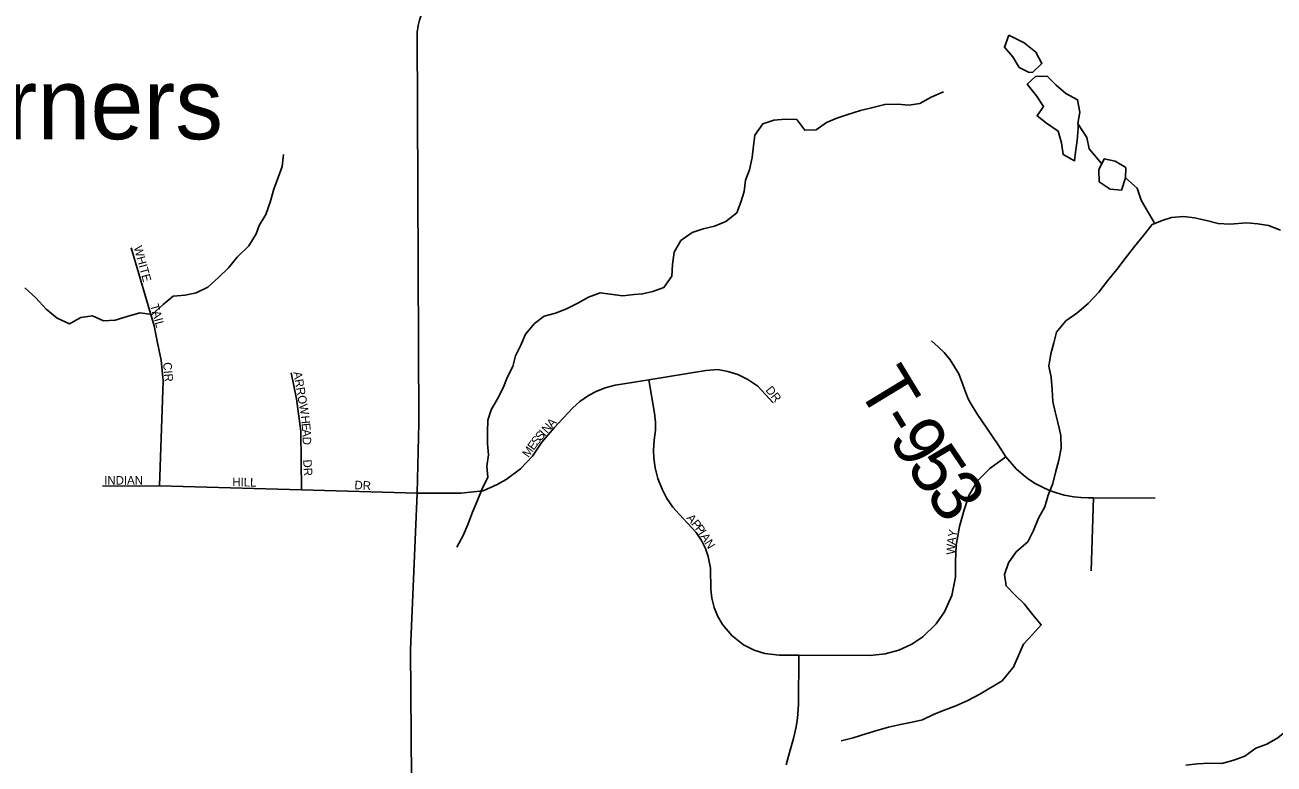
# Model space of a CAD drawing. Extents: x 1985906 to 2277390, y 930619 to 1324581.
# Drawn here: x 2182334 to 2189632, y 1138787 to 1143107 of the extents above; entities that cross this region are included whole.
import ezdxf

# ---------------------------------------------------------------- set-up
doc = ezdxf.new("R2010")
doc.units = 0
for name, color, linetype in [('GM_X_Minor_Lake', 7, 'Continuous'), ('GM_X_Minor_River', 7, 'Continuous'), ('GM_X_Township_Road', 7, 'Continuous'), ('GM_X_Township_Road_Text', 7, 'Continuous'), ('GM_X_Township_Subdivision', 7, 'Continuous'), ('GM_X_Township_Subdivision_Text', 7, 'Continuous'), ('GM_X_Unincorporated_Text', 7, 'Continuous')]:
    doc.layers.add(name, color=color, linetype=linetype)

msp = doc.modelspace()

# ---------------------------------------------------------------- linework, layer by layer
at = {"layer": 'GM_X_Minor_Lake'}
for points in [[(2188082.9, 1143048.1), (2188056.4, 1142976.6), (2188105, 1142920.7), (2188143.6, 1142858.8), (2188202, 1142829.1)], [(2188082.6, 1143047.4), (2188056.4, 1142976.6), (2188105, 1142920.7), (2188143.6, 1142858.8), (2188202, 1142829.1)], [(2188202, 1142829.1), (2188222.1, 1142831.2), (2188275.9, 1142881.8), (2188239.3, 1142947.8), (2188172.6, 1143001.6), (2188082.9, 1143048.1)], [(2188202, 1142829.1), (2188222.1, 1142831.2), (2188275.9, 1142881.8), (2188239.3, 1142947.8), (2188172.6, 1143001.6), (2188083.1, 1143047.9)], [(2188487, 1142519.2), (2188486.5, 1142531.6), (2188496.4, 1142597.8), (2188484.3, 1142670.1), (2188415.9, 1142706.2), (2188359.6, 1142754.3), (2188307.3, 1142808.4), (2188239, 1142806.3), (2188188.8, 1142760.1), (2188243.2, 1142691.9)], [(2188243.2, 1142691.9), (2188285.4, 1142629.7), (2188247.3, 1142575.4), (2188301.6, 1142533.3), (2188370, 1142485.2), (2188390.2, 1142417), (2188400.3, 1142348.7), (2188466.7, 1142312.7), (2188472.7, 1142362.9), (2188482.6, 1142431.1), (2188487.5, 1142501.7), (2188487, 1142519.2)], [(2188243.2, 1142691.9), (2188285.4, 1142629.7), (2188247.3, 1142575.4), (2188301.6, 1142533.3), (2188370, 1142485.2), (2188390.2, 1142417), (2188400.3, 1142348.7), (2188466.7, 1142312.7), (2188472.7, 1142362.9), (2188482.6, 1142431.1), (2188487.5, 1142501.7), (2188487, 1142519.3)], [(2188764.1, 1142212.4), (2188764.2, 1142213.9), (2188766.1, 1142272.9), (2188703.8, 1142310.9), (2188639.4, 1142324.9), (2188607.4, 1142260.6)], [(2188764.1, 1142212.6), (2188764.2, 1142213.9), (2188766.1, 1142272.9), (2188703.8, 1142310.9), (2188639.4, 1142324.9), (2188607.4, 1142260.6)], [(2188607.4, 1142260.6), (2188609.5, 1142190.3), (2188673.9, 1142146.2), (2188740.2, 1142140.3), (2188764.1, 1142212.4)], [(2188607.4, 1142260.6), (2188609.5, 1142190.3), (2188673.9, 1142146.2), (2188740.2, 1142140.3), (2188764.2, 1142212.6)]]:
    msp.add_lwpolyline(points, dxfattribs=at)
at = {"layer": 'GM_X_Minor_River'}
for points in [[(2187700.7, 1142715.3), (2187628.4, 1142685.1), (2187562.2, 1142646.9), (2187497.9, 1142638.8), (2187433.6, 1142644.7), (2187357.3, 1142642.6), (2187287, 1142624.4), (2187214.7, 1142606.3), (2187142.4, 1142584.1), (2187078.1, 1142561.9), (2187017.9, 1142535.8), (2186955.7, 1142493.5), (2186889.4, 1142491.4), (2186843.1, 1142553.6), (2186774.8, 1142555.5), (2186708.5, 1142549.4), (2186644.3, 1142529.3), (2186598.1, 1142462.9), (2186590.2, 1142400.7), (2186582.3, 1142332.4), (2186566.3, 1142260.1), (2186544.3, 1142199.8), (2186536.4, 1142133.6), (2186516.4, 1142071.3), (2186492.3, 1142009), (2186428.1, 1141958.7), (2186361.9, 1141930.5), (2186295.6, 1141914.4), (2186231.3, 1141894.2), (2186165.1, 1141846), (2186127, 1141779.6), (2186117.1, 1141707.3), (2186113.2, 1141639.1), (2186067.1, 1141572.8), (2186002.8, 1141548.6), (2185942.6, 1141534.4), (2185892.4, 1141530.4), (2185826.1, 1141524.3), (2185693.5, 1141540.2), (2185627.2, 1141516), (2185563, 1141479.8), (2185498.7, 1141447.6), (2185432.5, 1141421.3), (2185368.2, 1141405.2), (2185310, 1141361), (2185257.9, 1141298.6), (2185231.8, 1141234.4), (2185199.8, 1141172.1), (2185183.8, 1141109.8), (2185153.8, 1141049.5), (2185127.7, 1140985.2), (2185093.7, 1140920.9), (2185057.6, 1140856.6), (2185037.6, 1140796.4), (2185035.7, 1140728.1), (2185035.8, 1140657.8), (2185041.9, 1140593.6), (2185032, 1140527.3), (2185038.1, 1140463.1), (2185004, 1140394.7), (2184976, 1140322.4), (2184948, 1140258.1), (2184922, 1140187.8), (2184894, 1140123.5), (2184857.9, 1140055.2)], [(2188624.7, 1142296.1), (2188551, 1142383), (2188538.8, 1142449.3), (2188486.6, 1142527.1)], [(2182332.5, 1141570.1), (2182396.8, 1141512), (2182457.2, 1141445.8), (2182521.6, 1141393.7), (2182593.9, 1141359.6), (2182660.2, 1141397.8), (2182728.5, 1141406), (2182792.8, 1141377.9), (2182861.1, 1141382), (2182931.4, 1141402.2), (2183003.7, 1141424.4), (2183076, 1141414.4), (2183140.2, 1141472.7), (2183200.4, 1141521), (2183268.7, 1141527.1), (2183333, 1141541.2), (2183401.2, 1141573.5), (2183463.4, 1141629.8), (2183523.6, 1141688.1), (2183573.7, 1141750.4), (2183641.9, 1141816.7), (2183684, 1141885.1), (2183702, 1141935.3), (2183740.1, 1141999.6), (2183766.1, 1142071.9), (2183788.1, 1142146.2), (2183812.1, 1142214.5), (2183836.1, 1142278.8), (2183844.1, 1142349.1)], [(2188931.6, 1141944.9), (2188929.3, 1141955.8), (2188893, 1142018), (2188854.8, 1142082.2), (2188832.6, 1142152.5), (2188764.1, 1142213.6)], [(2189670.7, 1141906.6), (2189600.3, 1141934.6), (2189538, 1141944.5), (2189473.7, 1141950.5), (2189373.3, 1141942.3), (2189305, 1141946.2), (2189236.6, 1141964.2), (2189166.3, 1141980.2), (2189102, 1141988.2), (2189033.7, 1141982.1), (2188983.5, 1141965.9), (2188919.3, 1141939.7), (2188869.1, 1141875.4), (2188817, 1141811.1), (2188762.8, 1141740.8), (2188712.7, 1141678.4), (2188658.6, 1141612.1), (2188608.4, 1141545.8), (2188546.3, 1141479.4), (2188480, 1141423.1), (2188415.8, 1141376.9), (2188361.7, 1141310.5), (2188345.7, 1141248.3), (2188327.7, 1141184), (2188315.8, 1141111.7), (2188329.9, 1141047.4), (2188336, 1140975.2), (2188340.2, 1140904.9), (2188352.3, 1140844.7), (2188370.5, 1140774.4), (2188386.7, 1140706.2), (2188388.8, 1140633.9), (2188374.8, 1140563.6), (2188354.8, 1140491.3), (2188338.8, 1140427), (2188312.8, 1140358.7), (2188292.8, 1140290.4), (2188254.8, 1140224.1), (2188226.7, 1140151.8), (2188192.7, 1140085.4), (2188124.5, 1140027.1), (2188080.4, 1139962.8), (2188056.4, 1139894.5), (2188066.5, 1139828.3), (2188116.8, 1139776.1), (2188171.1, 1139724), (2188223.4, 1139659.8), (2188271.7, 1139599.6), (2188221.6, 1139543.3), (2188167.4, 1139487), (2188112.4, 1139358.8)], [(2188112.6, 1139359.2), (2188044.2, 1139273.8), (2187912.6, 1139195.9), (2187842.7, 1139159), (2187772.8, 1139126.1), (2187710.9, 1139103.2), (2187646.9, 1139078.4), (2187577, 1139045.5), (2187517, 1139030.7), (2187448.9, 1139017.9), (2187378.8, 1139003), (2187310.8, 1138982.2), (2187246.8, 1138963.4), (2187172.8, 1138940.4), (2187102.7, 1138921.6)], [(2190169.8, 1139377.5), (2190100.9, 1139333.3), (2190036.9, 1139316.5), (2189967.1, 1139277.5), (2189927.6, 1139212.8), (2189896.2, 1139150.1), (2189840.6, 1139097.3), (2189780.9, 1139048.4), (2189721.3, 1138995.4), (2189653.7, 1138940.4), (2189589.9, 1138903.5), (2189525.9, 1138878.7), (2189462.2, 1138831.8), (2189396.2, 1138808.9), (2189326.2, 1138790.1), (2189253.9, 1138791.2), (2189185.7, 1138788.4), (2189117.5, 1138779.6)]]:
    msp.add_lwpolyline(points, dxfattribs=at)
at = {"layer": 'GM_X_Township_Road'}
for points in [[(2184607.5, 1136693.7), (2184585.8, 1139456.6), (2184624.7, 1140369.6), (2184634, 1140780), (2184625.8, 1143064.3), (2184631.8, 1143104.3), (2184639.4, 1143135.8), (2184657.3, 1143185.1), (2184676.9, 1143236.2), (2184732.2, 1143359.5)], [(2187629.9, 1141259.7), (2187670.1, 1141224.5), (2187703.7, 1141192.6), (2187738.9, 1141149), (2187765.8, 1141108.7), (2187789.3, 1141066.8), (2187816.1, 1140999.7), (2187831.2, 1140956.1), (2187844.6, 1140920.8), (2187863.1, 1140890.6), (2187894.9, 1140835.3), (2188019.1, 1140652.4), (2188065.5, 1140582.5), (2188126.1, 1140512.6), (2188168.8, 1140474.5), (2188197.6, 1140452.6), (2188236.6, 1140427.4), (2188282.2, 1140403.1), (2188320.3, 1140386.3), (2188354.6, 1140373.5), (2188405, 1140359), (2188461.9, 1140348.3), (2188503.8, 1140344), (2188545.9, 1140342.6), (2188576.1, 1140342.5), (2188938.3, 1140341.3)], [(2188562.8, 1139915.2), (2188576.1, 1140342.5)]]:
    msp.add_lwpolyline(points, dxfattribs=at)
at = {"layer": 'GM_X_Township_Subdivision'}
for points in [[(2183119.2, 1140412.3), (2183141.2, 1141027.1), (2183128.6, 1141148), (2183108.1, 1141248.1), (2183087.7, 1141348.1), (2182954.2, 1141804.1)], [(2184624.7, 1140369.6), (2184879.8, 1140369.6), (2185010.3, 1140384.6), (2185093.5, 1140420.4), (2185145.8, 1140449.3), (2185229.1, 1140511.6), (2185299.5, 1140587.2), (2185354.4, 1140667.2), (2185425.9, 1140751.4), (2185534.2, 1140869.7), (2185576.1, 1140906.6), (2185625.6, 1140940.6), (2185671.1, 1140964.6), (2185723, 1140985.1), (2185781.3, 1141000.4), (2185881.4, 1141017.2), (2185979.5, 1141033.3), (2186312.2, 1141086.9), (2186382.2, 1141092.8), (2186441.4, 1141082.1), (2186499.5, 1141064.4), (2186557.6, 1141034.7), (2186615.7, 1140995.6), (2186704.6, 1140898.4)], [(2183949.3, 1140389.6), (2183946.3, 1140732.6), (2183919.5, 1140920.9), (2183889.4, 1141074.4)], [(2188065.5, 1140582.5), (2187971.1, 1140513.6), (2187899.4, 1140442.6), (2187848, 1140355.8), (2187820.9, 1140272.9), (2187793.9, 1140174.9), (2187775.4, 1140065.7), (2187771.1, 1139969.8), (2187770.4, 1139878.1), (2187749, 1139772), (2187707.2, 1139677), (2187657.9, 1139605.8), (2187579.9, 1139530.2), (2187514.6, 1139486.8), (2187439.3, 1139452.2), (2187359.4, 1139430.3), (2187272.8, 1139421.4), (2186855.1, 1139422.7), (2186741.2, 1139423), (2186657.4, 1139432.4), (2186594.1, 1139452), (2186531.7, 1139483.4), (2186462.9, 1139537.1), (2186409.3, 1139601.4), (2186379.9, 1139653), (2186360.5, 1139701.7), (2186347.3, 1139755.8), (2186342, 1139807.8), (2186339, 1139931.6), (2186326.1, 1140000.2), (2186310.1, 1140046.4), (2186286.9, 1140093.3), (2186255.5, 1140139.6), (2186229.1, 1140170), (2186155.3, 1140246.4), (2186119.9, 1140287.7), (2186084.9, 1140338.6), (2186055.8, 1140393.1), (2186031.7, 1140454.8), (2186015.3, 1140519), (2186007.6, 1140575.1), (2186005.8, 1140622.3), (2186009.2, 1140678.9), (2186017, 1140737.6), (2186018.1, 1140785.8), (2186012.8, 1140837.2), (2185979.5, 1141033.3)], [(2182787.1, 1140410.9), (2183119.2, 1140412.3), (2183949.3, 1140389.6), (2184624.7, 1140369.6)], [(2186781.5, 1138782.1), (2186801.6, 1138853.8), (2186824.8, 1138935.6), (2186839.5, 1139003.9), (2186847.4, 1139055.7), (2186854.1, 1139134), (2186855.1, 1139422.7)]]:
    msp.add_lwpolyline(points, dxfattribs=at)

# ---------------------------------------------------------------- texts
at = {"layer": 'GM_X_Township_Road_Text'}
for s, rotation, p in [('T', 301.32758, (2187191.5, 1140989.5)), ('-', 301.48013, (2187308.7, 1140797.1)), ('9', 302.06977, (2187374.8, 1140689.1)), ('5', 303.95391, (2187478.8, 1140523.5)), ('3', 306.33791, (2187589.8, 1140359.1))]:
    msp.add_text(s, height=300, rotation=rotation, dxfattribs=at).set_placement(p)
at = {"layer": 'GM_X_Township_Subdivision_Text'}
for s, rotation, p in [('WHITE', 285.25555, (2182968.3, 1141808.2)), ('TAIL', 285.01959, (2183065.1, 1141469.1)), ('CIR', 274.76063, (2183140.2, 1141133.3)), ('ARROW', 279.81789, (2183901.3, 1141076.9)), ('DR', 308.66337, (2186658.1, 1140971.2)), ('H', 275.64754, (2183945.3, 1140821)), ('A', 48.14079, (2185414.2, 1140748.7)), ('E', 275.38983, (2183949.7, 1140777.3)), ('A', 273.10468, (2183952.9, 1140742.8)), ('S', 49.17645, (2185347.3, 1140673)), ('I', 48.18497, (2185370.2, 1140699.5)), ('N', 48.12325, (2185384.8, 1140715.9)), ('D', 272.01109, (2183955.3, 1140699.1)), ('E', 53.88868, (2185305.9, 1140617.5)), ('S', 52.63293, (2185326.4, 1140645.7)), ('M', 53.90968, (2185274.8, 1140574.8)), ('DR', 273.02245, (2183958.6, 1140565.4)), ('INDIAN', 0.00001, (2182796.4, 1140420.1)), ('HILL', 358.63161, (2183544.6, 1140411.3)), ('DR', 356.98842, (2184257.7, 1140393.7)), ('A', 309.67687, (2186196, 1140223.4)), ('P', 309.67965, (2186224.1, 1140189.5)), ('P', 307.01739, (2186246.2, 1140162.9)), ('I', 303.20525, (2186266.9, 1140135.5)), ('Y', 80.18193, (2187774.9, 1140109)), ('A', 302.12587, (2186278.8, 1140117.3)), ('N', 301.99844, (2186302.2, 1140080)), ('W', 88.82296, (2187767.8, 1140010.2)), ('A', 82.03991, (2187768.8, 1140065.9))]:
    msp.add_text(s, height=50, rotation=rotation, dxfattribs=at).set_placement(p)
at = {"layer": 'GM_X_Unincorporated_Text'}
msp.add_text('Youngs Corners', height=417, rotation=0.00001, dxfattribs=at).set_placement((2179461.2, 1142439.1))

doc.saveas('drawing.dxf')
